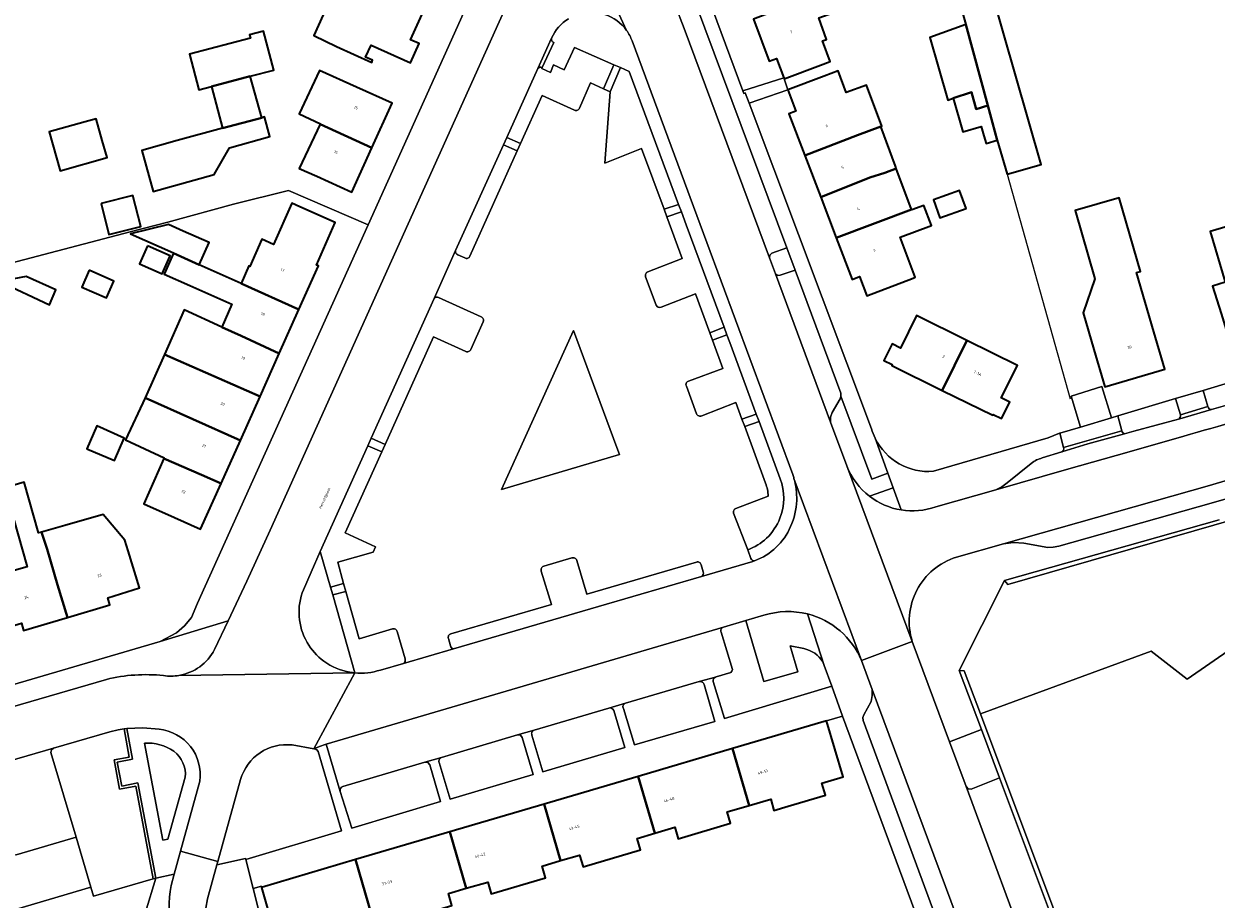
# Model space of a CAD drawing. Header units: metres. Extents: x 197700 to 204338, y 317132 to 325229.
# Tile 298 of 656: x 200622 to 200775, y 319201 to 319314. Entities that reach past the tile are written whole.
import ezdxf
from ezdxf.enums import TextEntityAlignment as Align

# ---------------------------------------------------------------- set-up
doc = ezdxf.new("R2010")
doc.units = ezdxf.units.M
for name, color, linetype, lineweight in [('B-WE-GR-BEPLANTING_CULTUUR_BODEMBEDEKKER-GV', 90, 'Continuous', 18), ('B-WE-GR-BEPLANTING_CULTUUR_BOSPLANTSOEN-GV', 90, 'Continuous', 18), ('B-WE-GR-BEPLANTING_CULTUUR_HEESTERS-GV', 90, 'Continuous', 18), ('B-WE-GR-BEPLANTING_CULTUUR_VASTE PLANTENVAK-GV', 90, 'Continuous', 18), ('B-WE-IE-TERREINAFSCHEIDING_KUNSTMATIG_HEKWERK-G', 20, 'IE-TERREINAFSCHEIDING-KUNSTMATIG', 18), ('B-WE-OG-BEBOUWING-GV', 7, 'Continuous', 35), ('B-WE-OG-BEBOUWING-T18', 10, 'Continuous', 18), ('B-WE-OG-TERREIN_CULTUURSCHEIDING-GV', 7, 'Continuous', 18), ('B-WE-OG-TERREIN_ERF-GV', 7, 'Continuous', 18), ('B-WE-OG-TOPOGRAFIE-T18', 10, 'Continuous', 18), ('B-WE-VH-VERHARDING_ASFALT-GV', 252, 'Continuous', 18), ('B-WE-VH-VERHARDING_BETONSTRAATSTEEN-GV', 252, 'Continuous', 18), ('B-WE-VH-VERHARDING_OPEN-GV', 252, 'Continuous', 18), ('B-WE-VH-VERHARDING_TEGEL-GV', 252, 'Continuous', 18)]:
    doc.layers.add(name, color=color, linetype=linetype, lineweight=lineweight)
doc.styles.add('NLCS-ISO-M200-T18', font='NLCS-ISO.ttf', dxfattribs={"height": 0.36})
doc.linetypes.add('IE-TERREINAFSCHEIDING-KUNSTMATIG', pattern='A,4,[82,NLCS.SHX,S=0.75,R=90,X=0,Y=0],4,-2', length=10)

msp = doc.modelspace()

# ---------------------------------------------------------------- linework, layer by layer
at = {"layer": 'B-WE-GR-BEPLANTING_CULTUUR_BODEMBEDEKKER-GV'}
msp.add_lwpolyline([(200718.387, 319281.533), (200718.655, 319281.33), (200718.992, 319281.352), (200720.918, 319282.021), (200719.836, 319284.903), (200717.93, 319284.192), (200717.66, 319283.956), (200717.619, 319283.601)], close=True, dxfattribs=at)
at = {"layer": 'B-WE-GR-BEPLANTING_CULTUUR_BOSPLANTSOEN-GV'}
msp.add_lwpolyline([(200791.349, 319243.048), (200771.465, 319229.266), (200766.801, 319232.885), (200744.818, 319224.801), (200755.833, 319195.462), (200759.96, 319184.925), (200763.114, 319178.343), (200771.878, 319162.976), (200778.243, 319154.071)], dxfattribs=at)
at = {"layer": 'B-WE-GR-BEPLANTING_CULTUUR_HEESTERS-GV'}
for points in [[(200693.134, 319302.912), (200694.569, 319306.145), (200696.219, 319305.405), (200697.556, 319308.494), (200692.507, 319310.729), (200691.162, 319307.817), (200689.792, 319308.475), (200689.377, 319307.507), (200688.271, 319308.018), (200688.316, 319308.124)], [(200687.755, 319307.995), (200683.749, 319299.12), (200685.535, 319298.324), (200688.318, 319304.52), (200692.473, 319302.629)], [(200679.017, 319283.816), (200685.108, 319297.375), (200683.324, 319298.179), (200677.164, 319284.533)], [(200703.668, 319277.223), (200708.079, 319278.946), (200709.919, 319273.947), (200711.761, 319274.641), (200706.876, 319287.841), (200706.257, 319289.508), (200704.388, 319288.864), (200706.365, 319283.492), (200701.937, 319281.806)], [(200677.467, 319283.98), (200678.356, 319283.588)], [(200701.657, 319281.169), (200703.016, 319277.504)], [(200674.382, 319278.342), (200666.285, 319260.328), (200668.073, 319259.543)], [(200680.439, 319275.997), (200674.966, 319278.468)], [(200679.108, 319271.783), (200680.706, 319275.364)], [(200775.568, 319249.821), (200747.915, 319241.984), (200748.332, 319241.479), (200788.181, 319252.95), (200826.139, 319265.114), (200832.488, 319267.431), (200837.883, 319269.59), (200851.403, 319275.22), (200851.173, 319275.773)], [(200668.073, 319259.543), (200674.332, 319273.434), (200678.46, 319271.523)], [(200714.07, 319262.806), (200715.911, 319263.464), (200712.489, 319272.674), (200712.112, 319273.692), (200710.267, 319273), (200711.612, 319269.345), (200707.168, 319267.702)], [(200706.903, 319267.048), (200708.221, 319263.5)], [(200708.879, 319263.23), (200713.285, 319264.932), (200714.07, 319262.806)], [(200719.01, 319255.124), (200716.268, 319262.503), (200714.424, 319261.846), (200717.119, 319254.546)], [(200717.455, 319252.864), (200713.294, 319251.297)], [(200712.996, 319250.661), (200714.807, 319245.957)], [(200692.162, 319244.915), (200688.517, 319243.846)], [(200708.211, 319244.374), (200694.087, 319240.256), (200692.78, 319244.596)], [(200688.197, 319243.225), (200689.536, 319238.897), (200676.557, 319235.132)], [(200709.065, 319243.102), (200708.806, 319244.015)], [(200676.904, 319233.204), (200695.578, 319238.657), (200708.874, 319242.529)], [(200669.015, 319235.753), (200664.719, 319234.491), (200663.02, 319240.579), (200661.332, 319240.144)], [(200661.332, 319240.144), (200664.159, 319230.099)], [(200670.645, 319231.914), (200669.642, 319235.437)], [(200676.25, 319234.524), (200676.496, 319233.572)], [(200667.466, 319230.452), (200670.448, 319231.318)], [(200771.577, 319162.332), (200778.106, 319153.233), (200778.349, 319153.408), (200791.837, 319138.541), (200794.202, 319136.339), (200795.368, 319135.272), (200795.773, 319135.715), (200792.264, 319138.963), (200778.433, 319154.208), (200778.243, 319154.071), (200771.878, 319162.976), (200763.114, 319178.343), (200759.96, 319184.925), (200755.833, 319195.462), (200744.818, 319224.801), (200742.726, 319230.374), (200742.072, 319230.409), (200744.932, 319222.79), (200747.269, 319216.567), (200755.265, 319195.268)]]:
    msp.add_lwpolyline(points, dxfattribs=at)
for points in [[(200688.316, 319308.124, 0.3442704), (200687.755, 319307.995)], [(200692.473, 319302.629, 0.4309948), (200693.134, 319302.912)], [(200677.164, 319284.533, 0.3810896), (200677.467, 319283.98)], [(200678.356, 319283.588, 0.4490746), (200679.017, 319283.816)], [(200701.937, 319281.806, 0.4289981), (200701.657, 319281.169)], [(200674.966, 319278.468, 0.3525827), (200674.382, 319278.342)], [(200703.016, 319277.504, 0.4103927), (200703.668, 319277.223)], [(200680.706, 319275.364, 0.4370075), (200680.439, 319275.997)], [(200678.46, 319271.523, 0.4186307), (200679.108, 319271.783)], [(200707.168, 319267.702, 0.4376214), (200706.903, 319267.048)], [(200708.221, 319263.5, 0.4328664), (200708.879, 319263.23)], [(200717.119, 319254.546, -0.076836), (200717.455, 319252.864)], [(200718.956, 319250.029, 0.184096), (200719.01, 319255.124)], [(200713.294, 319251.297, 0.4254301), (200712.996, 319250.661)], [(200717.242, 319247.457, 0.1082196), (200718.956, 319250.029)], [(200714.807, 319245.957, 0.1044097), (200717.242, 319247.457)], [(200692.78, 319244.596, 0.4398286), (200692.162, 319244.915)], [(200688.517, 319243.846, 0.4320844), (200688.197, 319243.225)], [(200708.806, 319244.015, 0.4476951), (200708.211, 319244.374)], [(200708.874, 319242.529, 0.3507853), (200709.065, 319243.102)], [(200669.642, 319235.437, 0.4261088), (200669.015, 319235.753)], [(200676.557, 319235.132, 0.4530599), (200676.25, 319234.524)], [(200676.496, 319233.572, 0.319536), (200676.904, 319233.204)], [(200670.448, 319231.318, 0.3712817), (200670.645, 319231.914)], [(200664.159, 319230.099, 0.1025358), (200667.466, 319230.452)]]:
    msp.add_lwpolyline(points, format="xyb", dxfattribs=at)
for points in [[(200697.09, 319305.014), (200696.405, 319295.816), (200701.141, 319297.687), (200704.023, 319289.855), (200705.898, 319290.473), (200699.527, 319307.621), (200698.408, 319308.116)], [(200692.347, 319274.228), (200683.094, 319253.74), (200698.292, 319258.227), (200697.933, 319259.163)], [(200662.729, 319241.62), (200661.967, 319244.35), (200666.528, 319245.648), (200666.843, 319246.358), (200662.93, 319248.128), (200667.641, 319258.583), (200665.859, 319259.378), (200659.722, 319245.724), (200661.021, 319241.154)], [(200638.195, 319203.545), (200638.533, 319203.643), (200636.216, 319215.905), (200634.127, 319215.495), (200633.55, 319218.59), (200635.514, 319218.959), (200634.776, 319222.922), (200634.43, 319222.869), (200635.106, 319219.238), (200633.142, 319218.869), (200633.848, 319215.084), (200635.938, 319215.494)]]:
    msp.add_lwpolyline(points, close=True, dxfattribs=at)
at = {"layer": 'B-WE-GR-BEPLANTING_CULTUUR_VASTE PLANTENVAK-GV'}
for points in [[(200640.855, 319219.987, 0.1659903), (200637.056, 319221.038)], [(200642.321, 319216.644, 0.2606899), (200640.855, 319219.987)]]:
    msp.add_lwpolyline(points, format="xyb", dxfattribs=at)
msp.add_lwpolyline([(200637.056, 319221.038), (200639.421, 319208.516), (200640.091, 319208.647), (200642.321, 319216.644)], dxfattribs=at)
at = {"layer": 'B-WE-IE-TERREINAFSCHEIDING_KUNSTMATIG_HEKWERK-G'}
msp.add_lwpolyline([(200748.239, 319294.384), (200756.362, 319265.428)], dxfattribs=at)
at = {"layer": 'B-WE-OG-BEBOUWING-GV'}
for points in [[(200742.943, 319313.669), (200745.776, 319303.218), (200746.984, 319298.76), (200748.239, 319294.384), (200752.645, 319295.648), (200744.511, 319324.011), (200740.348, 319322.719)], [(200724.173, 319308.448), (200725.425, 319308.92), (200724.466, 319311.576), (200724.962, 319311.756), (200723.959, 319314.535), (200732.416, 319317.588), (200731.429, 319320.322), (200729.053, 319319.464), (200725.144, 319318.053), (200715.537, 319314.364), (200717.579, 319308.961), (200718.507, 319309.295), (200719.455, 319306.782), (200719.493, 319306.682)], [(200662.292, 319319.816), (200658.868, 319312.257), (200661.792, 319310.858), (200666.358, 319308.8), (200666.454, 319309.066), (200665.546, 319309.453), (200666.26, 319311.028), (200671.331, 319308.731), (200672.47, 319311.222), (200671.357, 319311.707), (200672.857, 319314.991), (200668.309, 319317.068)], [(200645.712, 319305.689), (200650.692, 319306.996), (200653.716, 319307.79), (200652.394, 319312.826), (200650.598, 319312.355), (200650.717, 319311.903), (200642.882, 319309.846), (200644.085, 319305.262)], [(200745.776, 319303.218), (200742.943, 319313.669), (200738.27, 319312.002), (200740.589, 319303.918), (200741.301, 319304.172), (200743.646, 319304.966), (200744.274, 319302.762)], [(200664.405, 319305.594), (200659.631, 319307.741), (200656.997, 319302.158), (200659.73, 319300.869), (200659.714, 319300.836), (200666.373, 319297.777), (200668.965, 319303.543)], [(200719.997, 319305.267), (200721.025, 319302.515), (200720.115, 319302.181), (200722.173, 319296.792), (200728.979, 319299.418), (200731.95, 319300.532), (200732.093, 319300.586), (200730.131, 319305.869), (200727.512, 319304.896), (200726.47, 319307.685), (200724.681, 319307.017)], [(200652.173, 319301.657), (200650.692, 319306.996), (200645.712, 319305.689), (200647.112, 319300.328)], [(200746.984, 319298.76), (200745.776, 319303.218), (200744.274, 319302.762), (200743.646, 319304.966), (200741.301, 319304.172), (200742.54, 319299.852), (200744.905, 319300.531), (200745.253, 319299.317), (200745.532, 319298.343)], [(200629.403, 319301.131), (200624.784, 319299.835), (200626.188, 319294.827), (200632.23, 319296.521), (200631.612, 319298.726), (200630.826, 319301.529)], [(200652.173, 319301.657), (200647.112, 319300.328), (200641.278, 319298.709), (200636.703, 319297.439), (200638.166, 319292.165), (200646.021, 319294.346), (200648.033, 319297.784), (200653.222, 319299.225), (200652.52, 319301.753)], [(200657.019, 319295.12), (200659.265, 319294.111), (200663.806, 319292.069), (200666.373, 319297.777), (200659.714, 319300.836)], [(200731.95, 319300.532), (200728.979, 319299.418), (200722.173, 319296.792), (200724.225, 319291.419), (200730.538, 319293.944), (200732.488, 319294.537), (200733.968, 319295.102), (200733.849, 319295.421)], [(200724.225, 319291.419), (200726.223, 319286.186), (200735.92, 319289.849), (200733.968, 319295.102), (200732.488, 319294.537), (200730.538, 319293.944)], [(200742.95, 319289.964), (200742.124, 319292.268), (200738.748, 319291.056), (200739.574, 319288.753)], [(200631.459, 319290.597), (200632.461, 319286.618), (200636.582, 319287.656), (200635.58, 319291.635)], [(200656.976, 319276.951), (200659.48, 319282.55), (200659.217, 319282.667), (200661.651, 319288.151), (200657.081, 319290.179), (200656.041, 319290.641), (200653.688, 319285.333), (200652.195, 319285.995), (200650.645, 319282.5), (200650.52, 319282.555), (200649.516, 319280.291)], [(200759.433, 319271.786), (200760.836, 319266.987), (200768.569, 319269.247), (200767.167, 319274.047), (200764.932, 319281.699), (200765.42, 319281.839), (200762.678, 319291.341), (200757.007, 319289.705), (200759.545, 319280.908), (200758.054, 319276.503)], [(200735.92, 319289.849), (200726.223, 319286.186), (200728.274, 319280.814), (200729.206, 319281.175), (200730.152, 319278.693), (200736.117, 319280.969), (200736.404, 319281.084), (200734.478, 319286.265), (200738.499, 319287.759), (200737.533, 319290.358), (200735.949, 319289.77)], [(200644.115, 319282.71), (200645.38, 319285.563), (200642.061, 319287.035), (200640.136, 319287.899), (200635.276, 319286.675), (200640.815, 319284.227), (200640.8, 319284.194)], [(200776.961, 319272.755), (200778.33, 319267.946), (200783.832, 319269.512), (200784.105, 319269.59), (200782.736, 319274.399), (200781.535, 319278.618), (200780.153, 319283.472), (200778.783, 319288.285), (200774.406, 319286.989), (200776.345, 319280.439), (200774.738, 319279.963), (200775.827, 319276.432)], [(200637.454, 319285.142), (200636.432, 319282.834), (200639.352, 319281.541), (200640.374, 319283.849)], [(200642.916, 319280.033), (200648.336, 319277.629), (200647.022, 319274.665), (200649.518, 319273.523), (200654.436, 319271.27), (200656.976, 319276.951), (200649.516, 319280.291), (200644.115, 319282.71), (200640.8, 319284.194), (200639.606, 319281.501)], [(200629.932, 319282.001), (200628.973, 319279.835), (200632.17, 319278.419), (200633.129, 319280.586)], [(200621.793, 319281.19), (200618.359, 319280.553), (200624.797, 319277.557), (200625.649, 319279.483)], [(200651.961, 319265.735), (200654.436, 319271.27), (200649.518, 319273.523), (200647.022, 319274.665), (200642.174, 319276.883), (200639.632, 319271.151)], [(200739.894, 319266.51), (200743.07, 319272.933), (200736.576, 319276.146), (200734.496, 319271.954), (200733.422, 319272.49), (200732.36, 319270.361), (200733.443, 319269.832), (200733.394, 319269.724)], [(200743.07, 319272.933), (200739.894, 319266.51), (200746.388, 319263.299), (200746.437, 319263.398), (200747.524, 319262.864), (200748.584, 319265.007), (200747.499, 319265.543), (200749.565, 319269.72)], [(200649.427, 319260.068), (200651.961, 319265.735), (200639.632, 319271.151), (200637.141, 319265.533)], [(200646.943, 319254.511), (200649.427, 319260.068), (200637.141, 319265.533), (200634.631, 319260.142), (200639.595, 319257.822), (200639.546, 319257.711), (200644.41, 319255.625)], [(200629.623, 319258.993), (200633.176, 319257.46), (200634.425, 319260.354), (200630.94, 319261.922)], [(200646.943, 319254.511), (200644.41, 319255.625), (200639.546, 319257.711), (200636.962, 319251.885), (200640.939, 319250.106), (200644.301, 319248.603)], [(200627.153, 319237.243), (200625.87, 319241.424), (200624.496, 319246.055), (200623.807, 319248.242), (200623.399, 319248.128), (200621.569, 319254.66), (200619.065, 319253.958), (200621.927, 319243.742), (200615.537, 319241.951), (200617.571, 319235.419), (200621.19, 319236.5), (200621.477, 319235.542)], [(200634.947, 319245.82), (200634.515, 319247.208), (200631.742, 319250.505), (200626.781, 319249.076), (200623.807, 319248.242), (200624.496, 319246.055), (200625.87, 319241.424), (200627.153, 319237.243), (200632.593, 319238.873), (200632.319, 319239.766), (200636.432, 319241.045)], [(200724.988, 319223.908), (200712.844, 319220.33), (200714.989, 319212.981), (200717.784, 319213.797), (200718.2, 319212.37), (200720.031, 319212.911), (200724.831, 319214.312), (200724.374, 319215.877), (200727.1, 319216.673)], [(200712.844, 319220.33), (200700.7, 319216.752), (200702.838, 319209.428), (200705.409, 319210.184), (200705.84, 319208.714), (200712.597, 319210.712), (200712.174, 319212.159), (200714.989, 319212.981)], [(200700.7, 319216.752), (200688.556, 319213.174), (200690.684, 319205.886), (200693.143, 319206.609), (200693.586, 319205.102), (200700.995, 319207.286), (200700.562, 319208.759), (200702.838, 319209.428)], [(200676.412, 319209.596), (200678.538, 319202.316), (200681.308, 319203.13), (200681.753, 319201.615), (200688.742, 319203.675), (200688.298, 319205.185), (200690.684, 319205.886), (200688.556, 319213.174)], [(200678.538, 319202.316), (200676.412, 319209.596), (200664.268, 319206.019), (200666.382, 319198.778), (200669.129, 319199.585), (200669.593, 319198.009), (200676.69, 319200.122), (200676.243, 319201.642)], [(200664.268, 319206.019), (200652.122, 319202.44), (200654.187, 319195.214), (200656.927, 319195.997), (200657.375, 319194.429), (200662.183, 319195.803), (200663.753, 319196.271), (200663.284, 319197.867), (200666.382, 319198.778)]]:
    msp.add_lwpolyline(points, close=True, dxfattribs=at)
at = {"layer": 'B-WE-OG-TERREIN_CULTUURSCHEIDING-GV'}
for points in [[(200730.519, 319252.853), (200733.54, 319253.964), (200732.866, 319255.825), (200730.793, 319255.072), (200726.833, 319265.771), (200726.715, 319265.405), (200725.713, 319263.677), (200725.486, 319263.064), (200725.491, 319262.412)], [(200725.491, 319262.412), (200727.578, 319256.795)], [(200711.383, 319235.326), (200712.837, 319230.547), (200712.771, 319230.323), (200712.626, 319230.143), (200710.73, 319229.566), (200710.674, 319229.551)], [(200722.064, 319233.214), (200720.281, 319233.579), (200721.283, 319230.229), (200716.881, 319228.996), (200714.576, 319236.836), (200711.698, 319235.982)], [(200725.668, 319228.366), (200724.661, 319231.053), (200724.492, 319231.503)], [(200698.789, 319225.506), (200700.24, 319220.831), (200710.579, 319223.831), (200709.196, 319228.579)], [(200708.54, 319228.972), (200699.05, 319226.169)], [(200710.372, 319228.984), (200711.822, 319224.215), (200725.668, 319228.366)], [(200686.992, 319222.078), (200688.39, 319217.317), (200698.99, 319220.453), (200697.535, 319225.225)], [(200696.918, 319225.552), (200687.29, 319222.716)], [(200675.05, 319218.531), (200676.448, 319213.791), (200687.149, 319217.009), (200685.753, 319221.75), (200685.511, 319222.044), (200685.134, 319222.086)], [(200685.134, 319222.086), (200675.358, 319219.2)], [(200646.524, 319205.781), (200646.379, 319205.327), (200650.084, 319206.153), (200650.116, 319206.045), (200662.454, 319209.715), (200659.457, 319219.968), (200659.291, 319220.171), (200659.051, 319220.279), (200658.878, 319220.309), (200656.091, 319220.797)], [(200662.281, 319214.805), (200663.768, 319210.081), (200675.226, 319213.491), (200673.843, 319218.254), (200673.579, 319218.524), (200673.206, 319218.573)], [(200673.206, 319218.573), (200662.631, 319215.458)], [(200649.453, 319216.335), (200646.524, 319205.781)]]:
    msp.add_lwpolyline(points, dxfattribs=at)
for points in [[(200727.578, 319256.795, 0.1383414), (200730.519, 319252.853)], [(200711.698, 319235.982, 0.4302791), (200711.383, 319235.326)], [(200724.492, 319231.503, 0.2098917), (200722.064, 319233.214)], [(200710.674, 319229.551, 0.3948359), (200710.372, 319228.984)], [(200709.196, 319228.579, 0.4182755), (200708.54, 319228.972)], [(200699.05, 319226.169, 0.4808488), (200698.789, 319225.506)], [(200697.535, 319225.225, 0.3875821), (200696.918, 319225.552)], [(200687.29, 319222.716, 0.4231297), (200686.992, 319222.078)], [(200656.091, 319220.797, 0.3684041), (200649.453, 319216.335)], [(200675.358, 319219.2, 0.4392608), (200675.05, 319218.531)], [(200662.631, 319215.458, 0.3979349), (200662.281, 319214.805)]]:
    msp.add_lwpolyline(points, format="xyb", dxfattribs=at)
for points in [[(200791.349, 319243.048), (200788.181, 319252.95), (200748.332, 319241.479), (200747.915, 319241.984), (200742.072, 319230.409), (200742.726, 319230.374), (200744.818, 319224.801), (200766.801, 319232.885), (200771.465, 319229.266)], [(200638.195, 319203.545), (200635.938, 319215.494), (200633.848, 319215.084), (200633.142, 319218.869), (200635.106, 319219.238), (200634.43, 319222.869), (200633.687, 319222.755), (200632.616, 319222.503), (200625.321, 319220.391), (200625.064, 319220.156), (200624.998, 319219.846), (200628.249, 319208.931), (200630.137, 319202.45), (200630.473, 319201.311)]]:
    msp.add_lwpolyline(points, close=True, dxfattribs=at)
at = {"layer": 'B-WE-OG-TERREIN_ERF-GV'}
for points in [[(200704.692, 319330.736), (200714.199, 319305.126), (200719.455, 319306.782), (200718.507, 319309.295), (200717.579, 319308.961), (200715.537, 319314.364)], [(200744.511, 319324.011), (200752.645, 319295.648), (200748.239, 319294.384), (200746.984, 319298.76), (200745.532, 319298.343), (200745.253, 319299.317), (200744.905, 319300.531), (200742.54, 319299.852), (200741.301, 319304.172), (200740.589, 319303.918), (200738.27, 319312.002), (200742.943, 319313.669), (200740.348, 319322.719)], [(200580.511, 319272.581), (200635.203, 319286.966), (200640.063, 319288.19), (200648.54, 319290.511), (200655.641, 319292.266), (200665.897, 319287.847), (200678.192, 319315.119)], [(200723.959, 319314.535), (200724.962, 319311.756), (200724.466, 319311.576), (200725.425, 319308.92), (200724.173, 319308.448), (200719.493, 319306.682), (200719.997, 319305.267), (200715.002, 319303.521), (200730.749, 319261.552)], [(200575.517, 319215.519), (200590.64, 319219.946), (200588.371, 319227.588), (200589.369, 319227.763), (200591.595, 319220.226), (200639.093, 319234.131), (200641.167, 319235.269), (200642.216, 319236.167), (200643.119, 319237.213), (200643.915, 319239.086), (200665.897, 319287.847), (200655.641, 319292.266), (200648.54, 319290.511), (200640.063, 319288.19), (200635.203, 319286.966), (200580.511, 319272.581), (200576.968, 319271.743), (200564.075, 319268.463), (200559.229, 319267.23), (200554.457, 319266.016), (200555.987, 319259.921), (200556.206, 319259.016), (200566.077, 319218.312)], [(200775.827, 319276.432), (200774.738, 319279.963), (200776.345, 319280.439), (200774.406, 319286.989), (200778.783, 319288.285)], [(200738.754, 319256.074), (200753.552, 319260.398), (200755.004, 319260.981), (200755.034, 319260.99), (200757.687, 319261.782), (200756.501, 319265.743), (200760.467, 319267), (200761.708, 319262.983), (200762.529, 319263.228), (200769.961, 319265.447), (200773.503, 319266.505), (200778.33, 319267.946)], [(200615.537, 319241.951), (200621.927, 319243.742), (200619.065, 319253.958), (200621.569, 319254.66), (200623.399, 319248.128), (200623.807, 319248.242), (200626.781, 319249.076), (200631.742, 319250.505), (200634.515, 319247.208), (200634.947, 319245.82), (200636.432, 319241.045), (200632.319, 319239.766), (200632.593, 319238.873), (200627.153, 319237.243), (200621.477, 319235.542)], [(200739.333, 319191.389), (200727.043, 319224.501), (200724.988, 319223.908), (200727.1, 319216.673), (200724.374, 319215.877), (200724.831, 319214.312), (200720.031, 319212.911), (200718.2, 319212.37), (200717.784, 319213.797), (200714.989, 319212.981), (200712.174, 319212.159), (200712.597, 319210.712), (200705.84, 319208.714), (200705.409, 319210.184), (200702.838, 319209.428), (200700.562, 319208.759), (200700.995, 319207.286), (200693.586, 319205.102), (200693.143, 319206.609), (200690.684, 319205.886), (200688.298, 319205.185), (200688.742, 319203.675), (200681.753, 319201.615), (200681.308, 319203.13), (200678.538, 319202.316), (200676.243, 319201.642), (200676.69, 319200.122)], [(200654.187, 319195.214), (200652.122, 319202.44), (200652.123, 319202.583), (200651.074, 319202.3), (200656.712, 319180.014)]]:
    msp.add_lwpolyline(points, dxfattribs=at)
for points in [[(200662.292, 319319.816), (200668.309, 319317.068), (200672.857, 319314.991), (200671.357, 319311.707), (200672.47, 319311.222), (200671.331, 319308.731), (200666.26, 319311.028), (200665.546, 319309.453), (200666.454, 319309.066), (200666.358, 319308.8), (200661.792, 319310.858), (200658.868, 319312.257)], [(200636.703, 319297.439), (200641.278, 319298.709), (200647.112, 319300.328), (200645.712, 319305.689), (200644.085, 319305.262), (200642.882, 319309.846), (200650.717, 319311.903), (200650.598, 319312.355), (200652.394, 319312.826), (200653.716, 319307.79), (200650.692, 319306.996), (200652.173, 319301.657), (200652.52, 319301.753), (200653.222, 319299.225), (200648.033, 319297.784), (200646.021, 319294.346), (200638.166, 319292.165)], [(200659.265, 319294.111), (200657.019, 319295.12), (200659.714, 319300.836), (200659.73, 319300.869), (200656.997, 319302.158), (200659.631, 319307.741), (200664.405, 319305.594), (200668.965, 319303.543), (200666.373, 319297.777), (200663.806, 319292.069)], [(200719.997, 319305.267), (200724.681, 319307.017), (200726.47, 319307.685), (200727.512, 319304.896), (200730.131, 319305.869), (200732.093, 319300.586), (200731.95, 319300.532), (200733.849, 319295.421), (200733.968, 319295.102), (200735.92, 319289.849), (200735.949, 319289.77), (200737.533, 319290.358), (200738.499, 319287.759), (200734.478, 319286.265), (200736.404, 319281.084), (200736.117, 319280.969), (200730.152, 319278.693), (200729.206, 319281.175), (200728.274, 319280.814), (200726.223, 319286.186), (200724.225, 319291.419), (200722.173, 319296.792), (200720.115, 319302.181), (200721.025, 319302.515)], [(200624.784, 319299.835), (200629.403, 319301.131), (200630.826, 319301.529), (200631.612, 319298.726), (200632.23, 319296.521), (200626.188, 319294.827)], [(200742.95, 319289.964), (200739.574, 319288.753), (200738.748, 319291.056), (200742.124, 319292.268)], [(200632.461, 319286.618), (200631.459, 319290.597), (200635.58, 319291.635), (200636.582, 319287.656)], [(200654.436, 319271.27), (200651.961, 319265.735), (200649.427, 319260.068), (200646.943, 319254.511), (200644.301, 319248.603), (200640.939, 319250.106), (200636.962, 319251.885), (200639.546, 319257.711), (200639.595, 319257.822), (200634.631, 319260.142), (200637.141, 319265.533), (200639.632, 319271.151), (200642.174, 319276.883), (200647.022, 319274.665), (200648.336, 319277.629), (200642.916, 319280.033), (200639.606, 319281.501), (200640.8, 319284.194), (200640.815, 319284.227), (200635.276, 319286.675), (200640.136, 319287.899), (200642.061, 319287.035), (200645.38, 319285.563), (200644.115, 319282.71), (200649.516, 319280.291), (200650.52, 319282.555), (200650.645, 319282.5), (200652.195, 319285.995), (200653.688, 319285.333), (200656.041, 319290.641), (200657.081, 319290.179), (200661.651, 319288.151), (200659.217, 319282.667), (200659.48, 319282.55), (200656.976, 319276.951)], [(200767.167, 319274.047), (200768.569, 319269.247), (200760.836, 319266.987), (200759.433, 319271.786), (200758.054, 319276.503), (200759.545, 319280.908), (200757.007, 319289.705), (200762.678, 319291.341), (200765.42, 319281.839), (200764.932, 319281.699)], [(200636.432, 319282.834), (200637.454, 319285.142), (200640.374, 319283.849), (200639.352, 319281.541)], [(200628.973, 319279.835), (200629.932, 319282.001), (200633.129, 319280.586), (200632.17, 319278.419)], [(200618.359, 319280.553), (200621.793, 319281.19), (200625.649, 319279.483), (200624.797, 319277.557)], [(200739.894, 319266.51), (200733.394, 319269.724), (200733.443, 319269.832), (200732.36, 319270.361), (200733.422, 319272.49), (200734.496, 319271.954), (200736.576, 319276.146), (200743.07, 319272.933), (200749.565, 319269.72), (200747.499, 319265.543), (200748.584, 319265.007), (200747.524, 319262.864), (200746.437, 319263.398), (200746.388, 319263.299)], [(200629.623, 319258.993), (200630.94, 319261.922), (200634.425, 319260.354), (200633.176, 319257.46)]]:
    msp.add_lwpolyline(points, close=True, dxfattribs=at)
for points in [[(200730.749, 319261.552, 0.0427793), (200731.233, 319260.334)], [(200731.233, 319260.334, 0.3053951), (200738.754, 319256.074)]]:
    msp.add_lwpolyline(points, format="xyb", dxfattribs=at)
at = {"layer": 'B-WE-VH-VERHARDING_ASFALT-GV'}
for points in [[(200729.489, 319231.682), (200736.029, 319234.134), (200727.578, 319256.795), (200725.491, 319262.412), (200718.387, 319281.533), (200717.619, 319283.601), (200706.643, 319313.143), (200706.124, 319314.498), (200705.601, 319315.851), (200705.179, 319316.926), (200704.755, 319318), (200702.915, 319322.527), (200701.009, 319327.028), (200700.46, 319328.289), (200699.722, 319329.917), (200698.447, 319332.638), (200697.135, 319335.342), (200689.654, 319333.699), (200689.655, 319333.696), (200689.655, 319333.692), (200699.197, 319312.923)], [(200699.197, 319312.923), (200689.655, 319333.692)], [(200688.841, 319327.531), (200653.246, 319248.492), (200650.262, 319241.905), (200647.845, 319236.787), (200646.097, 319233.084)], [(200657.54, 319240.808), (200658.535, 319243.083), (200659.722, 319245.724), (200665.859, 319259.378), (200666.285, 319260.328), (200674.382, 319278.342), (200677.164, 319284.533), (200683.324, 319298.179), (200683.749, 319299.12), (200687.755, 319307.995), (200689.534, 319311.936)], [(200699.913, 319311.575), (200709.557, 319285.588), (200720.621, 319255.649)], [(200741.703, 319244.996), (200747.784, 319246.721), (200774.313, 319254.246), (200788.888, 319258.579), (200803.401, 319263.118), (200815.663, 319267.104), (200827.894, 319271.19)], [(200771.017, 319260.593), (200763.999, 319258.596), (200755.912, 319256.296), (200746.805, 319253.705), (200739.052, 319251.5)], [(200727.578, 319256.795), (200736.029, 319234.134)], [(200720.776, 319255.16), (200729.489, 319231.682)], [(200729.489, 319231.682), (200720.776, 319255.16)], [(200715.705, 319244.535), (200715.472, 319244.45), (200708.874, 319242.529), (200695.578, 319238.657), (200676.904, 319233.204), (200670.448, 319231.318), (200667.466, 319230.452)], [(200664.159, 319230.099), (200658.878, 319220.309), (200659.616, 319220.603), (200660.369, 319220.866), (200660.498, 319220.904), (200711.698, 319235.982), (200714.576, 319236.836), (200716.878, 319237.514)], [(200751.949, 319191.123), (200742.951, 319215.432), (200740.82, 319221.19), (200736.029, 319234.134), (200729.489, 319231.682), (200730.875, 319227.949), (200745.369, 319188.909)], [(200632.154, 319229.243), (200617.361, 319224.939), (200576.284, 319212.897), (200577.739, 319207.779), (200577.811, 319207.679), (200577.861, 319207.567), (200584.111, 319208.307), (200588.537, 319209.624), (200588.635, 319209.653), (200614.511, 319217.231), (200617.1, 319217.979), (200617.187, 319218.004), (200625.321, 319220.391)], [(200641.504, 319229.763), (200664.159, 319230.099)], [(200656.091, 319220.797), (200658.878, 319220.309), (200664.159, 319230.099), (200641.504, 319229.763)], [(200625.321, 319220.391), (200632.616, 319222.503), (200633.687, 319222.755), (200634.43, 319222.869), (200634.776, 319222.922), (200636.859, 319223.022), (200638.936, 319222.821)], [(200620.51, 319206.625), (200628.249, 319208.931), (200624.998, 319219.846), (200625.064, 319220.156), (200625.321, 319220.391), (200617.187, 319218.004)], [(200644.175, 319216.143), (200641.712, 319207.099), (200646.524, 319205.781), (200649.453, 319216.335)], [(200577.861, 319207.567), (200577.873, 319207.53), (200579.705, 319201.601), (200580.135, 319200.15), (200580.161, 319200.065), (200582.766, 319191.467), (200583.484, 319189.172), (200583.559, 319189.014), (200583.687, 319188.895), (200583.882, 319188.823), (200584.09, 319188.842), (200630.137, 319202.45), (200628.249, 319208.931), (200620.51, 319206.625), (200620.499, 319206.622), (200617.84, 319205.823), (200591.951, 319198.129), (200591.886, 319198.11), (200587.511, 319196.802)]]:
    msp.add_lwpolyline(points, dxfattribs=at)
for points in [[(200689.534, 319311.936, -0.1474054), (200691.702, 319314.419)], [(200696.382, 319314.981, -0.1587201), (200699.197, 319312.923)], [(200699.197, 319312.923, -0.0679117), (200699.913, 319311.575)], [(200784.997, 319264.747, -0.0029025), (200771.017, 319260.593)], [(200720.621, 319255.649, -0.0147751), (200720.776, 319255.16)], [(200730.519, 319252.853, -0.1383414), (200727.578, 319256.795)], [(200720.776, 319255.16, -0.078836), (200721.124, 319252.324)], [(200721.124, 319252.324, -0.0994572), (200720.344, 319248.947)], [(200734.578, 319251.099, -0.1238617), (200730.519, 319252.853)], [(200739.052, 319251.5, -0.1259086), (200734.578, 319251.099)], [(200720.344, 319248.947, -0.2003247), (200715.705, 319244.535)], [(200736.029, 319234.134, -0.4157225), (200741.703, 319244.996)], [(200658.019, 319234.028, -0.2305681), (200657.54, 319240.808)], [(200716.878, 319237.514, -0.1396413), (200722.522, 319237.682)], [(200722.522, 319237.682, -0.2356277), (200729.489, 319231.682)], [(200660.178, 319231.605, -0.1038669), (200658.019, 319234.028)], [(200646.097, 319233.084, -0.2335295), (200641.504, 319229.763)], [(200663.546, 319230.183, -0.1181669), (200660.178, 319231.605)], [(200639.518, 319229.74, 0.0878629), (200632.154, 319229.243)], [(200641.504, 319229.763, -0.0780593), (200639.518, 319229.74)], [(200664.159, 319230.099, -0.0194345), (200663.546, 319230.183)], [(200667.466, 319230.452, -0.1025358), (200664.159, 319230.099)], [(200638.936, 319222.821, -0.4265457), (200644.175, 319216.143)], [(200649.453, 319216.335, -0.3684041), (200656.091, 319220.797)]]:
    msp.add_lwpolyline(points, format="xyb", dxfattribs=at)
at = {"layer": 'B-WE-VH-VERHARDING_BETONSTRAATSTEEN-GV'}
for points in [[(200639.093, 319234.131), (200647.845, 319236.787), (200650.262, 319241.905), (200653.246, 319248.492), (200688.841, 319327.531), (200686.045, 319332.907), (200682.588, 319325.053), (200678.75, 319316.333), (200677.34, 319316.969), (200676.817, 319315.736), (200678.192, 319315.119), (200665.897, 319287.847), (200643.915, 319239.086), (200643.119, 319237.213), (200642.216, 319236.167), (200641.167, 319235.269)], [(200719.836, 319284.903), (200708.099, 319316.436), (200706.17, 319315.719), (200705.864, 319315.694), (200705.601, 319315.851), (200706.124, 319314.498), (200706.643, 319313.143), (200717.619, 319283.601), (200717.66, 319283.956), (200717.93, 319284.192)], [(200725.491, 319262.412), (200725.486, 319263.064), (200725.713, 319263.677), (200726.715, 319265.405), (200726.833, 319265.771), (200726.805, 319266.156), (200720.918, 319282.021), (200718.992, 319281.352), (200718.655, 319281.33), (200718.387, 319281.533)], [(200692.347, 319274.228), (200697.933, 319259.163), (200698.292, 319258.227), (200683.094, 319253.74)], [(200773.503, 319266.505), (200769.961, 319265.447), (200770.585, 319263.356), (200774.128, 319264.413)], [(200761.708, 319262.983), (200757.687, 319261.782), (200755.034, 319260.99), (200755.527, 319259.154), (200763.05, 319261.286), (200762.529, 319263.228)], [(200730.875, 319227.949), (200730.86, 319227.171), (200730.706, 319226.41), (200729.759, 319224.704), (200729.631, 319224.328), (200729.675, 319223.934), (200743.013, 319187.912), (200746.039, 319180.51), (200747.841, 319176.634), (200748.052, 319176.316), (200748.462, 319176.071), (200751.205, 319174.993), (200751.442, 319174.8), (200751.601, 319174.575), (200748.444, 319181.415), (200745.369, 319188.909)]]:
    msp.add_lwpolyline(points, close=True, dxfattribs=at)
for points in [[(200689.534, 319311.936), (200687.755, 319307.995)], [(200688.316, 319308.124), (200688.336, 319308.114), (200689.803, 319311.346)], [(200701.937, 319281.806), (200706.365, 319283.492), (200704.388, 319288.864), (200704.023, 319289.855), (200701.141, 319297.687), (200696.405, 319295.816), (200697.09, 319305.014), (200696.219, 319305.405), (200694.569, 319306.145), (200693.134, 319302.912)], [(200692.473, 319302.629), (200688.318, 319304.52), (200685.535, 319298.324), (200685.108, 319297.375), (200679.017, 319283.816)], [(200677.164, 319284.533), (200674.382, 319278.342)], [(200678.356, 319283.588), (200677.467, 319283.98)], [(200703.016, 319277.504), (200701.657, 319281.169)], [(200674.966, 319278.468), (200680.439, 319275.997)], [(200707.168, 319267.702), (200711.612, 319269.345), (200710.267, 319273), (200709.919, 319273.947), (200708.079, 319278.946), (200703.668, 319277.223)], [(200680.706, 319275.364), (200679.108, 319271.783)], [(200678.46, 319271.523), (200674.332, 319273.434), (200668.073, 319259.543), (200667.641, 319258.583), (200662.93, 319248.128), (200666.843, 319246.358), (200666.528, 319245.648), (200661.967, 319244.35), (200662.729, 319241.62), (200663.02, 319240.579), (200664.719, 319234.491), (200669.015, 319235.753)], [(200708.221, 319263.5), (200706.903, 319267.048)], [(200717.119, 319254.546), (200714.424, 319261.846), (200714.07, 319262.806), (200713.285, 319264.932), (200708.879, 319263.23)], [(200776.394, 319264.542), (200774.612, 319264.03), (200770.493, 319262.847), (200770.355, 319262.81), (200764.565, 319261.251), (200763.375, 319260.922), (200758.647, 319259.614), (200755.298, 319258.581), (200752.781, 319257.805), (200752.593, 319257.743), (200752.406, 319257.685), (200752.221, 319257.617), (200752.042, 319257.535), (200751.862, 319257.436), (200751.69, 319257.328), (200751.524, 319257.208), (200751.366, 319257.079), (200748.257, 319254.586), (200747.583, 319254.058), (200746.805, 319253.705), (200755.912, 319256.296), (200763.999, 319258.596), (200771.017, 319260.593)], [(200770.355, 319262.81), (200770.493, 319262.847), (200774.612, 319264.03)], [(200774.128, 319264.413), (200770.585, 319263.356)], [(200755.298, 319258.581), (200758.647, 319259.614), (200763.375, 319260.922)], [(200763.05, 319261.286), (200755.527, 319259.154)], [(200788.888, 319258.579), (200774.313, 319254.246), (200747.784, 319246.721), (200749.083, 319246.911), (200750.394, 319246.832), (200753.499, 319246.259), (200754.201, 319246.312), (200754.895, 319246.434), (200774.551, 319251.966), (200782.486, 319254.255)], [(200713.294, 319251.297), (200717.455, 319252.864)], [(200715.211, 319244.852), (200714.807, 319245.957), (200712.996, 319250.661)], [(200688.517, 319243.846), (200692.162, 319244.915)], [(200692.78, 319244.596), (200694.087, 319240.256), (200708.211, 319244.374)], [(200708.874, 319242.529), (200715.472, 319244.45), (200715.705, 319244.535)], [(200676.557, 319235.132), (200689.536, 319238.897), (200688.197, 319243.225)], [(200708.806, 319244.015), (200709.065, 319243.102)], [(200711.698, 319235.982), (200660.498, 319220.904), (200662.281, 319214.805)], [(200669.642, 319235.437), (200670.645, 319231.914)], [(200675.358, 319219.2), (200685.134, 319222.086), (200687.29, 319222.716), (200696.918, 319225.552), (200699.05, 319226.169), (200708.54, 319228.972), (200710.674, 319229.551), (200710.73, 319229.566), (200712.626, 319230.143), (200712.771, 319230.323), (200712.837, 319230.547), (200711.383, 319235.326)], [(200676.496, 319233.572), (200676.25, 319234.524)], [(200670.448, 319231.318), (200676.904, 319233.204)], [(200638.936, 319222.821), (200636.859, 319223.022), (200634.776, 319222.922), (200635.514, 319218.959), (200633.55, 319218.59), (200634.127, 319215.495), (200636.216, 319215.905), (200638.533, 319203.643), (200640.893, 319204.15), (200641.712, 319207.099), (200644.175, 319216.143)], [(200642.321, 319216.644), (200640.091, 319208.647), (200639.421, 319208.516), (200637.056, 319221.038)], [(200662.631, 319215.458), (200673.206, 319218.573), (200675.358, 319219.2)], [(200755.265, 319195.268), (200747.269, 319216.567), (200743.595, 319215.116), (200743.212, 319215.149), (200742.951, 319215.432), (200751.949, 319191.123), (200754.329, 319185.287), (200756.916, 319179.54), (200756.929, 319179.901), (200757.186, 319180.157), (200760.712, 319181.847)], [(200667.12, 319118.894), (200665.771, 319124.139), (200664.516, 319129.005), (200663.4, 319133.265), (200661.919, 319132.866), (200661.574, 319132.917), (200661.362, 319133.195), (200660.893, 319135.003), (200660.868, 319135.143), (200655.316, 319156.889), (200645.265, 319197.808), (200645.099, 319198.589), (200644.985, 319199.77), (200645.172, 319200.943), (200646.379, 319205.327), (200646.524, 319205.781), (200641.712, 319207.099), (200640.893, 319204.15), (200640.48, 319202.661)]]:
    msp.add_lwpolyline(points, dxfattribs=at)
for points in [[(200689.803, 319311.346, -0.418016), (200689.534, 319311.936)], [(200687.755, 319307.995, -0.3442704), (200688.316, 319308.124)], [(200693.134, 319302.912, -0.4309948), (200692.473, 319302.629)], [(200677.467, 319283.98, -0.3810896), (200677.164, 319284.533)], [(200679.017, 319283.816, -0.4490746), (200678.356, 319283.588)], [(200701.657, 319281.169, -0.4289981), (200701.937, 319281.806)], [(200674.382, 319278.342, -0.3525827), (200674.966, 319278.468)], [(200703.668, 319277.223, -0.4103927), (200703.016, 319277.504)], [(200680.439, 319275.997, -0.4370075), (200680.706, 319275.364)], [(200679.108, 319271.783, -0.4186307), (200678.46, 319271.523)], [(200706.903, 319267.048, -0.4376214), (200707.168, 319267.702)], [(200771.017, 319260.593, 0.0029025), (200784.997, 319264.747)], [(200708.879, 319263.23, -0.4328664), (200708.221, 319263.5)], [(200770.585, 319263.356, -0.3679451), (200770.355, 319262.81)], [(200774.612, 319264.03, -0.3934801), (200774.128, 319264.413)], [(200763.375, 319260.922, -0.2912277), (200763.05, 319261.286)], [(200755.527, 319259.154, -0.4246382), (200755.298, 319258.581)], [(200717.455, 319252.864, 0.076836), (200717.119, 319254.546)], [(200712.996, 319250.661, -0.4254301), (200713.294, 319251.297)], [(200692.162, 319244.915, -0.4398286), (200692.78, 319244.596)], [(200715.705, 319244.535, -0.3416938), (200715.211, 319244.852)], [(200688.197, 319243.225, -0.4320844), (200688.517, 319243.846)], [(200708.211, 319244.374, -0.4476951), (200708.806, 319244.015)], [(200709.065, 319243.102, -0.3507853), (200708.874, 319242.529)], [(200669.015, 319235.753, -0.4261088), (200669.642, 319235.437)], [(200711.383, 319235.326, -0.4302791), (200711.698, 319235.982)], [(200676.25, 319234.524, -0.4530599), (200676.557, 319235.132)], [(200676.904, 319233.204, -0.319536), (200676.496, 319233.572)], [(200670.645, 319231.914, -0.3712817), (200670.448, 319231.318)], [(200644.175, 319216.143, 0.4265457), (200638.936, 319222.821)], [(200637.056, 319221.038, -0.1659903), (200640.855, 319219.987)], [(200640.855, 319219.987, -0.2606899), (200642.321, 319216.644)], [(200662.281, 319214.805, -0.3979349), (200662.631, 319215.458)], [(200640.48, 319202.661, 0.1040789), (200640.63, 319196.646)]]:
    msp.add_lwpolyline(points, format="xyb", dxfattribs=at)
at = {"layer": 'B-WE-VH-VERHARDING_OPEN-GV'}
for points in [[(200719.493, 319306.682), (200719.455, 319306.782), (200714.199, 319305.126), (200714.323, 319304.793), (200714.494, 319304.874), (200715.002, 319303.521), (200719.997, 319305.267)], [(200757.687, 319261.782), (200761.708, 319262.983), (200760.467, 319267), (200756.501, 319265.743)], [(200740.82, 319221.19), (200742.951, 319215.432), (200743.212, 319215.149), (200743.595, 319215.116), (200747.269, 319216.567), (200744.932, 319222.79)]]:
    msp.add_lwpolyline(points, close=True, dxfattribs=at)
at = {"layer": 'B-WE-VH-VERHARDING_TEGEL-GV'}
for points in [[(200730.749, 319261.552), (200715.002, 319303.521), (200714.494, 319304.874), (200714.323, 319304.793), (200714.199, 319305.126), (200704.692, 319330.736), (200700.658, 319337.076), (200697.135, 319335.342), (200698.447, 319332.638), (200699.722, 319329.917), (200700.46, 319328.289), (200701.009, 319327.028), (200701.51, 319326.449), (200702.192, 319326.101), (200703.959, 319325.551)], [(200704.714, 319324.802), (200707.006, 319319.249), (200708.099, 319316.436), (200719.836, 319284.903), (200720.918, 319282.021), (200726.805, 319266.156), (200726.833, 319265.771), (200730.793, 319255.072), (200732.866, 319255.825), (200731.233, 319260.334)], [(200688.336, 319308.114), (200688.316, 319308.124), (200688.271, 319308.018), (200689.377, 319307.507), (200689.792, 319308.475), (200691.162, 319307.817), (200692.507, 319310.729), (200697.556, 319308.494), (200698.408, 319308.116), (200699.527, 319307.621), (200705.898, 319290.473), (200706.257, 319289.508), (200706.876, 319287.841), (200711.761, 319274.641), (200712.112, 319273.692), (200712.489, 319272.674), (200715.911, 319263.464), (200716.268, 319262.503), (200719.01, 319255.124)], [(200689.803, 319311.346), (200688.336, 319308.114)], [(200720.621, 319255.649), (200709.557, 319285.588), (200699.913, 319311.575)], [(200783.832, 319269.512), (200778.33, 319267.946), (200773.503, 319266.505), (200774.128, 319264.413)], [(200774.612, 319264.03), (200776.394, 319264.542), (200782.395, 319266.336), (200784.292, 319266.914)], [(200770.585, 319263.356), (200769.961, 319265.447), (200762.529, 319263.228), (200763.05, 319261.286)], [(200763.375, 319260.922), (200764.565, 319261.251), (200770.355, 319262.81)], [(200731.233, 319260.334), (200732.866, 319255.825), (200733.54, 319253.964), (200734.578, 319251.099)], [(200755.527, 319259.154), (200755.034, 319260.99), (200755.004, 319260.981), (200753.552, 319260.398), (200738.754, 319256.074)], [(200739.052, 319251.5), (200746.805, 319253.705), (200747.583, 319254.058), (200748.257, 319254.586), (200751.366, 319257.079), (200751.524, 319257.208), (200751.69, 319257.328), (200751.862, 319257.436), (200752.042, 319257.535), (200752.221, 319257.617), (200752.406, 319257.685), (200752.593, 319257.743), (200752.781, 319257.805), (200755.298, 319258.581)], [(200734.578, 319251.099), (200733.54, 319253.964), (200730.519, 319252.853)], [(200782.486, 319254.255), (200774.551, 319251.966), (200754.895, 319246.434), (200754.201, 319246.312), (200753.499, 319246.259), (200750.394, 319246.832), (200749.083, 319246.911), (200747.784, 319246.721), (200741.703, 319244.996)], [(200736.029, 319234.134), (200740.82, 319221.19), (200744.932, 319222.79), (200742.072, 319230.409), (200747.915, 319241.984), (200775.568, 319249.821)], [(200664.159, 319230.099), (200661.332, 319240.144), (200661.021, 319241.154), (200659.722, 319245.724), (200658.535, 319243.083), (200657.54, 319240.808)], [(200714.807, 319245.957), (200715.211, 319244.852)], [(200716.878, 319237.514), (200714.576, 319236.836), (200716.881, 319228.996), (200721.283, 319230.229), (200720.281, 319233.579), (200722.064, 319233.214)], [(200724.492, 319231.503), (200724.661, 319231.053), (200722.522, 319237.682)], [(200722.522, 319237.682), (200724.661, 319231.053), (200725.668, 319228.366), (200727.043, 319224.501), (200739.333, 319191.389), (200740.223, 319188.99), (200740.483, 319188.291)], [(200646.097, 319233.084), (200647.845, 319236.787), (200639.093, 319234.131), (200591.595, 319220.226)], [(200750.718, 319170.563), (200749.41, 319173.26), (200747.841, 319176.634), (200746.039, 319180.51), (200743.013, 319187.912), (200729.675, 319223.934), (200729.631, 319224.328), (200729.759, 319224.704), (200730.706, 319226.41), (200730.86, 319227.171), (200730.875, 319227.949), (200729.489, 319231.682)], [(200591.595, 319220.226), (200590.64, 319219.946), (200575.517, 319215.519), (200576.284, 319212.897), (200617.361, 319224.939), (200632.154, 319229.243)], [(200710.674, 319229.551), (200708.54, 319228.972)], [(200652.122, 319202.44), (200664.268, 319206.019), (200676.412, 319209.596), (200688.556, 319213.174), (200700.7, 319216.752), (200712.844, 319220.33), (200724.988, 319223.908), (200727.043, 319224.501), (200725.668, 319228.366), (200711.822, 319224.215), (200710.372, 319228.984)], [(200709.196, 319228.579), (200710.579, 319223.831), (200700.24, 319220.831), (200698.789, 319225.506)], [(200699.05, 319226.169), (200696.918, 319225.552)], [(200697.535, 319225.225), (200698.99, 319220.453), (200688.39, 319217.317), (200686.992, 319222.078)], [(200687.29, 319222.716), (200685.134, 319222.086), (200685.511, 319222.044), (200685.753, 319221.75), (200687.149, 319217.009), (200676.448, 319213.791), (200675.05, 319218.531)], [(200675.358, 319219.2), (200673.206, 319218.573), (200673.579, 319218.524), (200673.843, 319218.254), (200675.226, 319213.491), (200663.768, 319210.081), (200662.281, 319214.805), (200660.498, 319220.904), (200660.369, 319220.866), (200659.616, 319220.603), (200658.878, 319220.309), (200659.051, 319220.279), (200659.291, 319220.171), (200659.457, 319219.968), (200662.454, 319209.715), (200650.116, 319206.045), (200651.074, 319202.3), (200652.123, 319202.583), (200652.122, 319202.44)], [(200656.712, 319180.014), (200651.074, 319202.3), (200650.116, 319206.045), (200650.084, 319206.153), (200646.379, 319205.327), (200645.172, 319200.943), (200644.985, 319199.77)], [(200635.881, 319194.846), (200638.533, 319203.643), (200638.195, 319203.545), (200630.473, 319201.311), (200630.137, 319202.45)], [(200640.48, 319202.661), (200640.893, 319204.15), (200638.533, 319203.643), (200635.881, 319194.846), (200636.914, 319190.769), (200638.371, 319184.949), (200639.831, 319179.117), (200642.835, 319166.579), (200644.294, 319160.744), (200645.754, 319154.909), (200646.317, 319152.78), (200646.392, 319152.813), (200649.549, 319140.7), (200662.583, 319090.406), (200669.946, 319061.88)], [(200630.137, 319202.45), (200584.09, 319188.842), (200575.155, 319186.119), (200575.732, 319182.653)]]:
    msp.add_lwpolyline(points, dxfattribs=at)
for points in [[(200691.702, 319314.419, 0.1474054), (200689.534, 319311.936)], [(200699.197, 319312.923, 0.1587201), (200696.382, 319314.981)], [(200699.913, 319311.575, 0.0679117), (200699.197, 319312.923)], [(200689.534, 319311.936, 0.418016), (200689.803, 319311.346)], [(200770.355, 319262.81, 0.3679451), (200770.585, 319263.356)], [(200774.128, 319264.413, 0.3934801), (200774.612, 319264.03)], [(200731.233, 319260.334, -0.0427793), (200730.749, 319261.552)], [(200738.754, 319256.074, -0.3053951), (200731.233, 319260.334)], [(200763.05, 319261.286, 0.2912277), (200763.375, 319260.922)], [(200755.298, 319258.581, 0.4246382), (200755.527, 319259.154)], [(200720.776, 319255.16, 0.0147751), (200720.621, 319255.649)], [(200719.01, 319255.124, -0.184096), (200718.956, 319250.029)], [(200721.124, 319252.324, 0.078836), (200720.776, 319255.16)], [(200720.344, 319248.947, 0.0994572), (200721.124, 319252.324)], [(200730.519, 319252.853, 0.1238617), (200734.578, 319251.099)], [(200734.578, 319251.099, 0.1259086), (200739.052, 319251.5)], [(200718.956, 319250.029, -0.1082196), (200717.242, 319247.457)], [(200715.705, 319244.535, 0.2003247), (200720.344, 319248.947)], [(200717.242, 319247.457, -0.1044097), (200714.807, 319245.957)], [(200715.211, 319244.852, 0.3416938), (200715.705, 319244.535)], [(200741.703, 319244.996, 0.4157225), (200736.029, 319234.134)], [(200657.54, 319240.808, 0.2305681), (200658.019, 319234.028)], [(200722.522, 319237.682, 0.1396413), (200716.878, 319237.514)], [(200729.489, 319231.682, 0.2356277), (200722.522, 319237.682)], [(200658.019, 319234.028, 0.1038669), (200660.178, 319231.605)], [(200641.504, 319229.763, 0.2335295), (200646.097, 319233.084)], [(200722.064, 319233.214, -0.2098917), (200724.492, 319231.503)], [(200660.178, 319231.605, 0.1181669), (200663.546, 319230.183)], [(200632.154, 319229.243, -0.0878629), (200639.518, 319229.74)], [(200639.518, 319229.74, 0.0780593), (200641.504, 319229.763)], [(200663.546, 319230.183, 0.0194345), (200664.159, 319230.099)], [(200710.372, 319228.984, -0.3948359), (200710.674, 319229.551)], [(200708.54, 319228.972, -0.4182755), (200709.196, 319228.579)], [(200698.789, 319225.506, -0.4808488), (200699.05, 319226.169)], [(200696.918, 319225.552, -0.3875821), (200697.535, 319225.225)], [(200686.992, 319222.078, -0.4231297), (200687.29, 319222.716)], [(200675.05, 319218.531, -0.4392608), (200675.358, 319219.2)], [(200640.63, 319196.646, -0.1040789), (200640.48, 319202.661)]]:
    msp.add_lwpolyline(points, format="xyb", dxfattribs=at)
for points in [[(200696.219, 319305.405), (200697.09, 319305.014), (200698.408, 319308.116), (200697.556, 319308.494)], [(200685.535, 319298.324), (200683.749, 319299.12), (200683.324, 319298.179), (200685.108, 319297.375)], [(200704.388, 319288.864), (200706.257, 319289.508), (200705.898, 319290.473), (200704.023, 319289.855)], [(200712.112, 319273.692), (200711.761, 319274.641), (200709.919, 319273.947), (200710.267, 319273)], [(200715.911, 319263.464), (200714.07, 319262.806), (200714.424, 319261.846), (200716.268, 319262.503)], [(200666.285, 319260.328), (200665.859, 319259.378), (200667.641, 319258.583), (200668.073, 319259.543)], [(200662.729, 319241.62), (200661.021, 319241.154), (200661.332, 319240.144), (200663.02, 319240.579)]]:
    msp.add_lwpolyline(points, close=True, dxfattribs=at)

# ---------------------------------------------------------------- texts
at = {"layer": 'B-WE-OG-BEBOUWING-T18', "style": 'NLCS-ISO-M200-T18'}
for s, rotation, p in [('7', 20.7, (200720.435, 319312.719)), ('15', 335.8, (200664.315, 319302.955)), ('6', 20.9, (200724.995, 319300.614)), ('16', 335.8, (200661.733, 319297.211)), ('5', 20.9, (200727.037, 319295.267)), ('4', 20.9, (200729.077, 319289.925)), ('3', 20.9, (200731.117, 319284.583)), ('17', 335.9, (200654.85, 319281.995)), ('18', 336, (200652.32, 319276.337)), ('30', 16.2, (200764.01, 319272.082)), ('19', 336, (200649.79, 319270.679)), ('2', 333.7, (200740.069, 319270.886)), ('1-1A', 333.7, (200744.463, 319268.713)), ('20', 336, (200647.146, 319264.766)), ('21', 336, (200644.731, 319259.364)), ('22', 336, (200642.086, 319253.449)), ('23', 16.6, (200631.259, 319242.649)), ('24', 16.6, (200621.831, 319239.824)), ('49-51', 16.4, (200716.748, 319217.31)), ('46-48', 16.4, (200704.653, 319213.747)), ('43-45', 16.4, (200692.44, 319210.148)), ('40-42', 16.4, (200680.313, 319206.575)), ('37-39', 16.4, (200668.309, 319203.039))]:
    msp.add_text(s, height=0.36, rotation=rotation, dxfattribs=at).set_placement(p, align=Align.MIDDLE)
at = {"layer": 'B-WE-OG-TOPOGRAFIE-T18', "style": 'NLCS-ISO-M200-T18'}
msp.add_text('Heiveldplein', height=0.36, rotation=65.7, dxfattribs=at).set_placement((200660.336, 319252.593), align=Align.MIDDLE)

doc.saveas('drawing.dxf')
